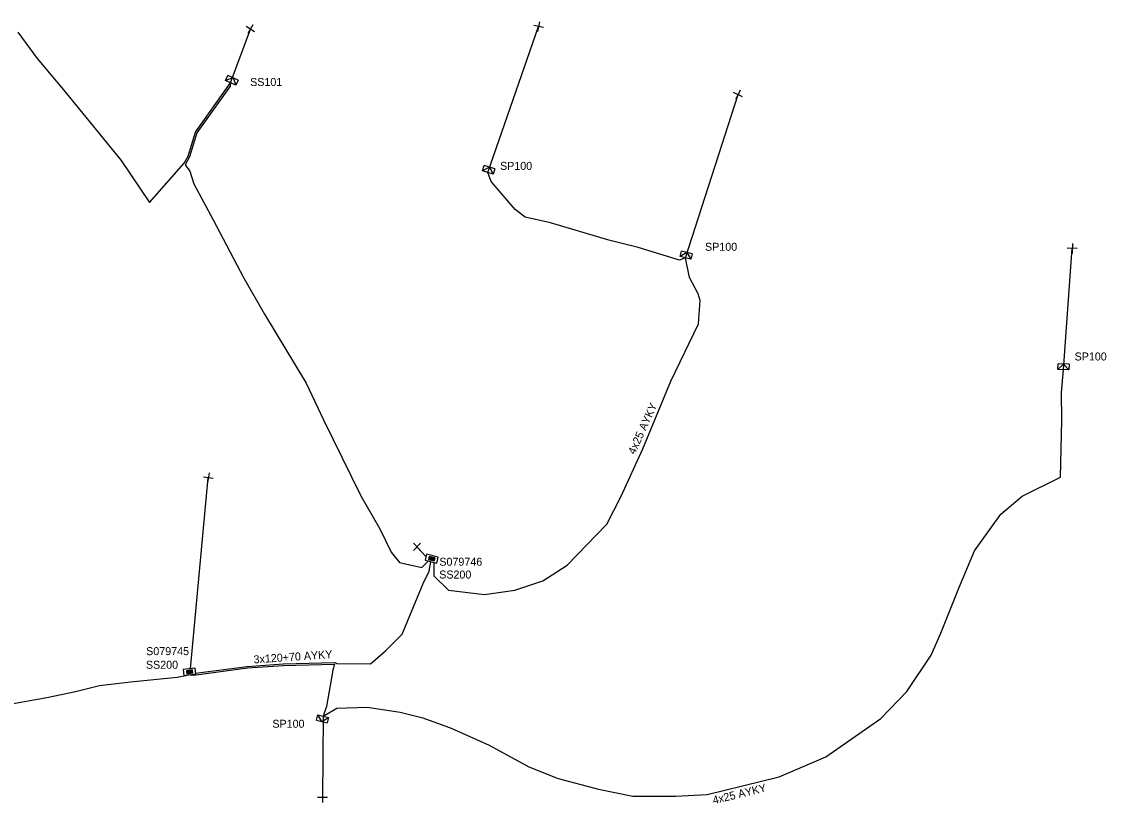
# Model space of a CAD drawing. Extents: x -748492 to -735633, y -1146251 to -1139940.
# Drawn here: x -747525.1 to -747389.6, y -1142596.2 to -1142498.6 of the extents above; entities that cross this region are included whole.
import ezdxf

# ---------------------------------------------------------------- set-up
doc = ezdxf.new("R2010")
doc.units = 0
for name, color, linetype in [('Vrstva 1', 7, 'Continuous'), ('Vrstva 28', 7, 'Continuous'), ('Vrstva 29', 7, 'Continuous'), ('Vrstva 30', 7, 'Continuous'), ('Vrstva 31', 7, 'Continuous'), ('Vrstva 33', 7, 'Continuous'), ('Vrstva 34', 7, 'Continuous'), ('Vrstva 5', 7, 'Continuous'), ('Vrstva 59', 7, 'Continuous'), ('Vrstva 6', 7, 'Continuous'), ('Vrstva 8', 7, 'Continuous'), ('Vrstva 9', 7, 'Continuous')]:
    doc.layers.add(name, color=color, linetype=linetype)

# ---------------------------------------------------------------- blocks, each defined once
blk = doc.blocks.new('NN800')
at = {"layer": 'Vrstva 1'}
for points in [[(-0.44, 0.44), (0.44, -0.44)], [(-0.44, -0.44), (0.44, 0.44)]]:
    blk.add_lwpolyline(points, dxfattribs=at)
blk = doc.blocks.new('NN620')
at = {"layer": 'Vrstva 8'}
for points in [[(0.75, 0), (-0.75, 0)], [(-0.75, 0), (-0.75, -0.75)], [(0.75, -0.75), (0.75, 0)], [(-0.75, -0.75), (0.75, -0.75)], [(0.37, -0.18), (-0.38, -0.18)], [(-0.38, -0.18), (-0.38, -0.56)], [(-0.38, -0.56), (0.37, -0.56)], [(0.32, -0.23), (-0.33, -0.23)], [(-0.33, -0.23), (-0.33, -0.51)], [(-0.33, -0.51), (0.32, -0.51)], [(0.27, -0.27), (-0.28, -0.27)], [(-0.28, -0.27), (-0.28, -0.46)], [(-0.28, -0.46), (0.27, -0.46)], [(0.23, -0.32), (-0.23, -0.32)], [(-0.23, -0.32), (-0.23, -0.42)], [(-0.23, -0.42), (0.23, -0.42)], [(-0.19, -0.37), (0.19, -0.37)], [(0.23, -0.42), (0.23, -0.32)], [(0.27, -0.46), (0.27, -0.27)], [(0.32, -0.51), (0.32, -0.23)], [(0.37, -0.56), (0.37, -0.18)]]:
    blk.add_lwpolyline(points, dxfattribs=at)
blk = doc.blocks.new('NN630')
at = {"layer": 'Vrstva 9'}
for points in [[(0, -0.7), (-0.7, 0)], [(-0.7, -0.7), (-0.7, 0), (0.7, 0), (0.7, -0.7)], [(-0.7, -0.7), (0.7, -0.7)], [(0, -0.7), (0.7, 0)]]:
    blk.add_lwpolyline(points, dxfattribs=at)

msp = doc.modelspace()

# ---------------------------------------------------------------- linework, layer by layer
at = {"layer": 'Vrstva 5'}
for points in [[(-747525.64, -1142499.91), (-747523.22, -1142503.21), (-747519.93, -1142507.13), (-747515.84, -1142512.12), (-747512.7, -1142515.93), (-747509.16, -1142521.19), (-747504.85, -1142516.29), (-747504.34, -1142515.42), (-747503.43, -1142512.41), (-747499.04, -1142506.25), (-747499.08, -1142506.65), (-747503.25, -1142512.5), (-747504.16, -1142515.5), (-747504.72, -1142516.47), (-747504.14, -1142517.28), (-747503.63, -1142518.87), (-747501.22, -1142523.35), (-747497.44, -1142530.58), (-747494.8, -1142535.13), (-747489.59, -1142543.76), (-747487.42, -1142548.33), (-747482.77, -1142557.82), (-747480.41, -1142561.97), (-747478.99, -1142564.88), (-747477.94, -1142566.15), (-747475.17, -1142566.79), (-747474.34, -1142565.99)], [(-747473.64, -1142566.17), (-747473.64, -1142567.85), (-747471.8, -1142569.63), (-747467.31, -1142570.15), (-747463.55, -1142569.61), (-747460.05, -1142568.44), (-747457, -1142566.5), (-747452.02, -1142561.36), (-747450.23, -1142557.87), (-747447.55, -1142551.97), (-747444.03, -1142543.53), (-747440.58, -1142536.36), (-747440.39, -1142533.43), (-747440.64, -1142532.6), (-747441.72, -1142530.55), (-747442.21, -1142528.12), (-747442.98, -1142528.4), (-747448.14, -1142526.83), (-747451.78, -1142525.89), (-747459.06, -1142523.73), (-747462.24, -1142523.03), (-747463.51, -1142522.07), (-747466.49, -1142518.56), (-747466.9, -1142517.44)], [(-747504.12, -1142580.21), (-747503.65, -1142580.23), (-747496.95, -1142579.34), (-747492.47, -1142579.03), (-747486.06, -1142578.87), (-747486.27, -1142579.62), (-747487.08, -1142584.16), (-747487.48, -1142585.36), (-747485.76, -1142584.36), (-747481.98, -1142584.22), (-747477.87, -1142584.87), (-747475.01, -1142585.58), (-747471.48, -1142586.85), (-747466.74, -1142588.97), (-747461.8, -1142591.68), (-747458.11, -1142593.15), (-747453.08, -1142594.49), (-747448.78, -1142595.37), (-747443.46, -1142595.37), (-747439.49, -1142595.14), (-747430.49, -1142592.96), (-747424.66, -1142590.45), (-747417.8, -1142585.66), (-747414.56, -1142582.27), (-747411.53, -1142577.74), (-747410.3, -1142574.98), (-747408.05, -1142569.39), (-747406.11, -1142564.7), (-747402.81, -1142560.14), (-747400.17, -1142557.88), (-747395.38, -1142555.52), (-747395.18, -1142548.37), (-747395.24, -1142544.94), (-747395, -1142542.07)], [(-747503.42, -1142580), (-747496.97, -1142579.14), (-747492.48, -1142578.83), (-747486.03, -1142578.67), (-747485.79, -1142578.77), (-747481.57, -1142578.84), (-747479.68, -1142577.21), (-747477.61, -1142575.13), (-747474.97, -1142568.79), (-747474.23, -1142567.25), (-747474.02, -1142566.09)], [(-747527.13, -1142583.95), (-747521.99, -1142583.03), (-747518.43, -1142582.28), (-747515.44, -1142581.52), (-747511.53, -1142581.07), (-747505.72, -1142580.48), (-747504.44, -1142580.25)]]:
    msp.add_lwpolyline(points, dxfattribs=at)
at = {"layer": 'Vrstva 59'}
for points in [[(-747499.04, -1142506.25), (-747496.57, -1142499.54)], [(-747466.9, -1142517.44), (-747460.57, -1142499.22)], [(-747442.21, -1142528.12), (-747435.64, -1142507.72)], [(-747395, -1142542.07), (-747393.9, -1142526.93)], [(-747504.05, -1142579.45), (-747501.83, -1142555.59)], [(-747474.59, -1142565.44), (-747475.77, -1142564.21)], [(-747487.48, -1142585.36), (-747487.56, -1142595.53)]]:
    msp.add_lwpolyline(points, dxfattribs=at)

# ---------------------------------------------------------------- block references
at = {"layer": 'Vrstva 28'}
for p, rotation in [((-747474.01, -1142566.05), 165.48664724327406), ((-747504.12, -1142580.19), -172.4815056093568)]:
    msp.add_blockref('NN620', p, dxfattribs=dict(at, rotation=rotation))
at = {"layer": 'Vrstva 31'}
for p, rotation in [((-747499.04, -1142506.25), 154.6454110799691), ((-747466.9, -1142517.44), 163.0251667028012), ((-747442.21, -1142528.12), 165.6202750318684), ((-747395, -1142542.07), 177.63756941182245), ((-747487.48, -1142585.36), -13.73637775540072)]:
    msp.add_blockref('NN630', p, dxfattribs=dict(at, rotation=rotation))
at = {"layer": 'Vrstva 34'}
for p, rotation in [((-747496.57, -1142499.54), -166.00860007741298), ((-747460.57, -1142499.22), -147.5288499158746), ((-747435.64, -1142507.72), -160.0976778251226), ((-747393.9, -1142526.93), -136.83880285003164), ((-747501.83, -1142555.59), -144.14251932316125), ((-747487.56, -1142595.53), -135.64824728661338)]:
    msp.add_blockref('NN800', p, dxfattribs=dict(at, rotation=rotation))
msp.add_blockref('NN800', (-747475.77, -1142564.21), dxfattribs=at)

# ---------------------------------------------------------------- texts
at = {"layer": 'Vrstva 29'}
for s, p in [('S079746', (-747472.96, -1142566.57)), ('S079745', (-747509.59, -1142577.74))]:
    msp.add_text(s, height=1, dxfattribs=at).set_placement(p)
at = {"layer": 'Vrstva 30'}
for p in [(-747472.98, -1142568.17), (-747509.62, -1142579.44)]:
    msp.add_text('SS200', height=1, dxfattribs=at).set_placement(p)
at = {"layer": 'Vrstva 33'}
for s, p in [('SS101', (-747496.6, -1142506.64)), ('SP100', (-747465.38, -1142517.12)), ('SP100', (-747439.77, -1142527.23)), ('SP100', (-747393.6, -1142540.93)), ('SP100', (-747493.82, -1142586.81))]:
    msp.add_text(s, height=1, dxfattribs=at).set_placement(p)
at = {"layer": 'Vrstva 6'}
for s, rotation, p in [('4x25 AYKY', 65.571, (-747448.54, -1142552.75)), ('3x120+70 AYKY', 3.954, (-747496.13, -1142578.78)), ('4x25 AYKY', 13.616, (-747438.69, -1142596.36))]:
    msp.add_text(s, height=1, rotation=rotation, dxfattribs=at).set_placement(p)

doc.saveas('drawing.dxf')
